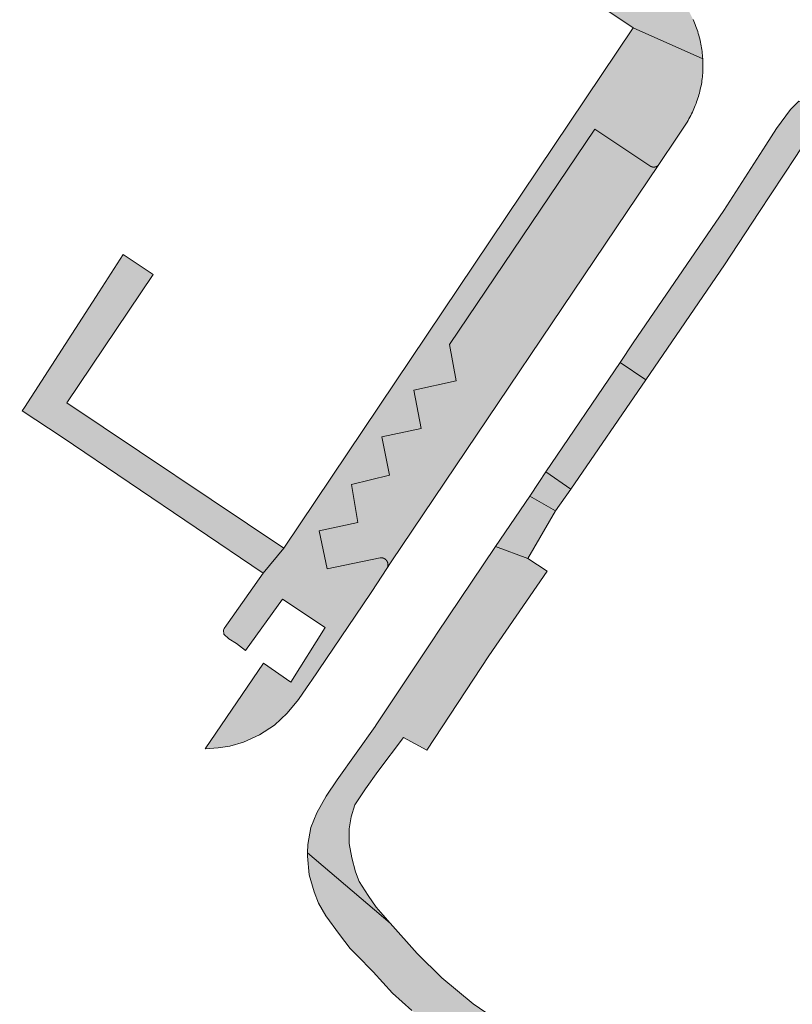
# Model space of a CAD drawing. Extents: x 97094 to 109644, y 463509 to 471969.
# Tile 273 of 362: x 104179 to 104229, y 468913 to 468977. Entities that reach past the tile are written whole.
import ezdxf

# ---------------------------------------------------------------- set-up
doc = ezdxf.new("R2010")
doc.units = 0
doc.layers.add('109 Onkruidbestrijding elementen', color=6, linetype='Continuous', lineweight=20, true_color=0xff00ff)

msp = doc.modelspace()

# ---------------------------------------------------------------- hatches: boundary and pattern name
at = {"layer": '109 Onkruidbestrijding elementen', "true_color": 0xff00ff}
for points in [[(104222.917, 468974.228), (104222.909, 468974.346), (104222.899, 468974.465), (104222.887, 468974.583), (104222.873, 468974.701), (104222.857, 468974.819), (104222.839, 468974.936), (104222.82, 468975.053), (104222.798, 468975.17), (104222.774, 468975.286), (104222.749, 468975.402), (104222.721, 468975.518), (104222.691, 468975.633), (104222.66, 468975.747), (104222.627, 468975.861), (104222.591, 468975.975), (104222.554, 468976.087), (104222.515, 468976.2), (104222.474, 468976.311), (104222.432, 468976.422), (104222.387, 468976.532), (104222.341, 468976.641), (104222.292, 468976.75), (104222.242, 468976.857), (104222.19, 468976.964), (104222.137, 468977.07), (104222.081, 468977.175), (104222.024, 468977.279), (104221.965, 468977.382), (104221.905, 468977.485), (104221.842, 468977.586), (104221.778, 468977.686), (104221.713, 468977.785), (104221.645, 468977.882), (104221.576, 468977.979), (104221.506, 468978.075), (104221.434, 468978.169), (104221.36, 468978.262), (104221.285, 468978.354), (104221.208, 468978.445), (104221.13, 468978.534), (104221.05, 468978.622), (104220.969, 468978.709), (104220.886, 468978.794), (104220.802, 468978.878), (104220.717, 468978.96), (104220.63, 468979.041), (104220.542, 468979.121), (104220.452, 468979.199), (104220.361, 468979.275), (104220.269, 468979.35), (104220.176, 468979.424), (104220.082, 468979.496), (104219.986, 468979.566), (104219.889, 468979.635), (104219.791, 468979.702), (104219.237, 468980.039), (104202.152, 468990.43), (104199.151, 468989.676), (104182.044, 469000), (104166.068, 469009.641), (104165.372, 469012.588), (104164.204, 469013.268), (104164.09, 469013.32), (104163.975, 469013.37), (104163.859, 469013.417), (104163.742, 469013.463), (104163.625, 469013.506), (104163.506, 469013.547), (104163.387, 469013.586), (104163.267, 469013.623), (104163.147, 469013.657), (104163.026, 469013.689), (104162.904, 469013.719), (104162.782, 469013.747), (104162.659, 469013.773), (104162.536, 469013.796), (104160.943, 469011.51), (104163.294, 469011.028), (104164.015, 469008.166), (104177.437, 469000), (104203.514, 468984.134), (104204.486, 468985.581), (104218.438, 468976.213), (104222.917, 468974.228)], [(104222.917, 468974.228), (104218.438, 468976.213), (104195.935, 468942.697), (104194.603, 468941.096), (104192.363, 468937.892), (104192.25, 468937.73), (104192.106, 468937.522), (104192.061, 468937.411), (104192.085, 468937.166), (104192.39, 468936.865), (104192.887, 468936.564), (104193.478, 468936.112), (104195.857, 468939.417), (104198.597, 468937.585), (104196.391, 468934.064), (104194.632, 468935.283), (104190.867, 468929.783), (104190.89, 468929.782), (104191.717, 468929.847), (104192.473, 468929.941), (104193.341, 468930.202), (104194.375, 468930.677), (104195.338, 468931.299), (104196.149, 468932.077), (104196.882, 468932.959), (104197.636, 468934.042), (104197.707, 468934.143), (104201.524, 468939.777), (104201.607, 468939.9), (104202.581, 468941.388), (104202.585, 468941.394), (104202.589, 468941.401), (104202.592, 468941.407), (104202.596, 468941.414), (104202.6, 468941.421), (104202.603, 468941.427), (104202.606, 468941.434), (104202.609, 468941.441), (104202.612, 468941.448), (104202.615, 468941.455), (104202.618, 468941.462), (104202.621, 468941.469), (104202.623, 468941.476), (104202.626, 468941.483), (104202.628, 468941.49), (104202.63, 468941.498), (104202.633, 468941.505), (104202.635, 468941.512), (104202.636, 468941.519), (104202.638, 468941.527), (104202.64, 468941.534), (104202.641, 468941.541), (104202.643, 468941.549), (104202.644, 468941.556), (104202.645, 468941.564), (104202.646, 468941.571), (104202.647, 468941.579), (104202.648, 468941.586), (104202.648, 468941.594), (104202.649, 468941.601), (104202.649, 468941.609), (104202.65, 468941.616), (104202.65, 468941.624), (104202.65, 468941.631), (104202.65, 468941.639), (104202.649, 468941.646), (104202.649, 468941.654), (104202.648, 468941.661), (104202.648, 468941.669), (104202.647, 468941.676), (104202.646, 468941.684), (104202.645, 468941.691), (104202.644, 468941.699), (104202.643, 468941.706), (104202.642, 468941.714), (104202.64, 468941.721), (104202.639, 468941.728), (104202.637, 468941.736), (104202.635, 468941.743), (104202.633, 468941.75), (104202.631, 468941.758), (104202.629, 468941.765), (104202.626, 468941.772), (104202.624, 468941.779), (104202.621, 468941.786), (104202.619, 468941.793), (104202.616, 468941.8), (104202.613, 468941.807), (104202.61, 468941.814), (104202.607, 468941.821), (104202.604, 468941.828), (104202.6, 468941.834), (104202.597, 468941.841), (104202.593, 468941.848), (104202.59, 468941.854), (104202.586, 468941.861), (104202.582, 468941.867), (104202.578, 468941.874), (104202.574, 468941.88), (104202.57, 468941.886), (104202.565, 468941.892), (104202.561, 468941.898), (104202.556, 468941.904), (104202.552, 468941.91), (104202.547, 468941.916), (104202.542, 468941.922), (104202.537, 468941.928), (104202.532, 468941.933), (104202.527, 468941.939), (104202.522, 468941.944), (104202.517, 468941.95), (104202.511, 468941.955), (104202.506, 468941.96), (104202.5, 468941.965), (104202.495, 468941.97), (104202.489, 468941.975), (104202.483, 468941.98), (104202.477, 468941.985), (104202.471, 468941.989), (104202.465, 468941.994), (104202.459, 468941.998), (104202.453, 468942.003), (104202.447, 468942.007), (104202.44, 468942.011), (104202.434, 468942.015), (104202.428, 468942.019), (104202.421, 468942.023), (104202.415, 468942.026), (104202.408, 468942.03), (104202.401, 468942.034), (104202.395, 468942.037), (104202.388, 468942.04), (104202.381, 468942.043), (104202.374, 468942.046), (104202.367, 468942.049), (104202.36, 468942.052), (104202.353, 468942.055), (104202.346, 468942.057), (104202.339, 468942.06), (104202.332, 468942.062), (104202.324, 468942.064), (104202.317, 468942.066), (104202.31, 468942.068), (104202.303, 468942.07), (104202.295, 468942.072), (104202.288, 468942.073), (104202.28, 468942.075), (104202.273, 468942.076), (104202.266, 468942.077), (104202.258, 468942.079), (104202.251, 468942.08), (104202.243, 468942.08), (104202.236, 468942.081), (104202.228, 468942.082), (104202.221, 468942.082), (104202.213, 468942.083), (104202.206, 468942.083), (104202.198, 468942.083), (104202.191, 468942.083), (104202.183, 468942.083), (104202.176, 468942.083), (104202.168, 468942.082), (104202.161, 468942.082), (104202.153, 468942.081), (104198.736, 468941.374), (104198.224, 468943.825), (104200.701, 468944.351), (104200.3, 468946.79), (104202.741, 468947.399), (104202.247, 468949.868), (104204.79, 468950.416), (104204.302, 468952.883), (104207.042, 468953.47), (104206.611, 468955.808), (104215.965, 468969.692), (104219.584, 468967.287), (104219.59, 468967.284), (104219.596, 468967.281), (104219.602, 468967.278), (104219.608, 468967.276), (104219.614, 468967.273), (104219.621, 468967.271), (104219.627, 468967.269), (104219.633, 468967.266), (104219.639, 468967.264), (104219.646, 468967.262), (104219.652, 468967.26), (104219.659, 468967.259), (104219.665, 468967.257), (104219.672, 468967.255), (104219.678, 468967.254), (104219.685, 468967.252), (104219.691, 468967.251), (104219.698, 468967.25), (104219.704, 468967.249), (104219.711, 468967.248), (104219.718, 468967.247), (104219.724, 468967.247), (104219.731, 468967.246), (104219.738, 468967.245), (104219.744, 468967.245), (104219.751, 468967.245), (104219.758, 468967.245), (104219.764, 468967.245), (104219.771, 468967.245), (104219.778, 468967.245), (104219.784, 468967.245), (104219.791, 468967.246), (104219.798, 468967.246), (104219.804, 468967.247), (104219.811, 468967.248), (104219.817, 468967.248), (104219.824, 468967.249), (104219.831, 468967.25), (104219.837, 468967.252), (104219.844, 468967.253), (104219.85, 468967.254), (104219.857, 468967.256), (104219.863, 468967.258), (104219.87, 468967.259), (104219.876, 468967.261), (104219.882, 468967.263), (104219.889, 468967.265), (104219.895, 468967.267), (104219.901, 468967.27), (104219.908, 468967.272), (104219.914, 468967.274), (104219.92, 468967.277), (104219.926, 468967.28), (104219.932, 468967.282), (104219.938, 468967.285), (104219.944, 468967.288), (104219.95, 468967.291), (104219.956, 468967.295), (104219.962, 468967.298), (104219.967, 468967.301), (104219.973, 468967.305), (104219.979, 468967.308), (104219.984, 468967.312), (104219.99, 468967.316), (104219.995, 468967.319), (104220.001, 468967.323), (104220.006, 468967.327), (104220.011, 468967.332), (104220.016, 468967.336), (104220.022, 468967.34), (104220.027, 468967.344), (104220.032, 468967.349), (104220.037, 468967.353), (104220.041, 468967.358), (104220.046, 468967.363), (104220.051, 468967.367), (104220.055, 468967.372), (104220.06, 468967.377), (104220.064, 468967.382), (104220.069, 468967.387), (104220.073, 468967.392), (104220.077, 468967.398), (104220.081, 468967.403), (104221.27, 468969.169), (104221.906, 468970.137), (104221.968, 468970.241), (104222.028, 468970.346), (104222.087, 468970.453), (104222.143, 468970.56), (104222.198, 468970.668), (104222.25, 468970.778), (104222.3, 468970.888), (104222.349, 468970.999), (104222.395, 468971.111), (104222.439, 468971.224), (104222.482, 468971.338), (104222.522, 468971.452), (104222.56, 468971.567), (104222.598, 468971.678), (104222.633, 468971.79), (104222.667, 468971.903), (104222.699, 468972.016), (104222.728, 468972.13), (104222.756, 468972.244), (104222.782, 468972.359), (104222.805, 468972.474), (104222.827, 468972.589), (104222.847, 468972.705), (104222.865, 468972.821), (104222.88, 468972.938), (104222.894, 468973.055), (104222.905, 468973.171), (104222.915, 468973.289), (104222.922, 468973.406), (104222.928, 468973.523), (104222.931, 468973.641), (104222.932, 468973.758), (104222.932, 468973.876), (104222.929, 468973.993), (104222.924, 468974.111), (104222.917, 468974.228)], [(104226.986, 468968.659), (104224.284, 468964.456), (104218.446, 468955.918), (104217.597, 468954.664), (104219.253, 468953.532), (104224.311, 468960.956), (104226.527, 468964.312), (104228.913, 468967.925), (104230.013, 468969.627), (104230.906, 468970.689), (104229.096, 468971.491), (104228.564, 468970.958), (104227.67, 468969.724), (104226.986, 468968.659)], [(104202.581, 468941.388), (104202.861, 468941.821), (104220.081, 468967.403), (104220.077, 468967.398), (104220.073, 468967.392), (104220.069, 468967.387), (104220.064, 468967.382), (104220.06, 468967.377), (104220.055, 468967.372), (104220.051, 468967.367), (104220.046, 468967.363), (104220.041, 468967.358), (104220.037, 468967.353), (104220.032, 468967.349), (104220.027, 468967.344), (104220.022, 468967.34), (104220.016, 468967.336), (104220.011, 468967.332), (104220.006, 468967.327), (104220.001, 468967.323), (104219.995, 468967.319), (104219.99, 468967.316), (104219.984, 468967.312), (104219.979, 468967.308), (104219.973, 468967.305), (104219.967, 468967.301), (104219.962, 468967.298), (104219.956, 468967.295), (104219.95, 468967.291), (104219.944, 468967.288), (104219.938, 468967.285), (104219.932, 468967.282), (104219.926, 468967.28), (104219.92, 468967.277), (104219.914, 468967.274), (104219.908, 468967.272), (104219.901, 468967.27), (104219.895, 468967.267), (104219.889, 468967.265), (104219.882, 468967.263), (104219.876, 468967.261), (104219.87, 468967.259), (104219.863, 468967.258), (104219.857, 468967.256), (104219.85, 468967.254), (104219.844, 468967.253), (104219.837, 468967.252), (104219.831, 468967.25), (104219.824, 468967.249), (104219.817, 468967.248), (104219.811, 468967.248), (104219.804, 468967.247), (104219.798, 468967.246), (104219.791, 468967.246), (104219.784, 468967.245), (104219.778, 468967.245), (104219.771, 468967.245), (104219.764, 468967.245), (104219.758, 468967.245), (104219.751, 468967.245), (104219.744, 468967.245), (104219.738, 468967.245), (104219.731, 468967.246), (104219.724, 468967.247), (104219.718, 468967.247), (104219.711, 468967.248), (104219.704, 468967.249), (104219.698, 468967.25), (104219.691, 468967.251), (104219.685, 468967.252), (104219.678, 468967.254), (104219.672, 468967.255), (104219.665, 468967.257), (104219.659, 468967.259), (104219.652, 468967.26), (104219.646, 468967.262), (104219.639, 468967.264), (104219.633, 468967.266), (104219.627, 468967.269), (104219.621, 468967.271), (104219.614, 468967.273), (104219.608, 468967.276), (104219.602, 468967.278), (104219.596, 468967.281), (104219.59, 468967.284), (104219.584, 468967.287), (104215.965, 468969.692), (104206.611, 468955.808), (104207.042, 468953.47), (104204.302, 468952.883), (104204.79, 468950.416), (104202.247, 468949.868), (104202.741, 468947.399), (104200.3, 468946.79), (104200.701, 468944.351), (104198.224, 468943.825), (104198.736, 468941.374), (104202.153, 468942.081), (104202.161, 468942.082), (104202.168, 468942.082), (104202.176, 468942.083), (104202.183, 468942.083), (104202.191, 468942.083), (104202.198, 468942.083), (104202.206, 468942.083), (104202.213, 468942.083), (104202.221, 468942.082), (104202.228, 468942.082), (104202.236, 468942.081), (104202.243, 468942.08), (104202.251, 468942.08), (104202.258, 468942.079), (104202.266, 468942.077), (104202.273, 468942.076), (104202.28, 468942.075), (104202.288, 468942.073), (104202.295, 468942.072), (104202.303, 468942.07), (104202.31, 468942.068), (104202.317, 468942.066), (104202.324, 468942.064), (104202.332, 468942.062), (104202.339, 468942.06), (104202.346, 468942.057), (104202.353, 468942.055), (104202.36, 468942.052), (104202.367, 468942.049), (104202.374, 468942.046), (104202.381, 468942.043), (104202.388, 468942.04), (104202.395, 468942.037), (104202.401, 468942.034), (104202.408, 468942.03), (104202.415, 468942.026), (104202.421, 468942.023), (104202.428, 468942.019), (104202.434, 468942.015), (104202.44, 468942.011), (104202.447, 468942.007), (104202.453, 468942.003), (104202.459, 468941.998), (104202.465, 468941.994), (104202.471, 468941.989), (104202.477, 468941.985), (104202.483, 468941.98), (104202.489, 468941.975), (104202.495, 468941.97), (104202.5, 468941.965), (104202.506, 468941.96), (104202.511, 468941.955), (104202.517, 468941.95), (104202.522, 468941.944), (104202.527, 468941.939), (104202.532, 468941.933), (104202.537, 468941.928), (104202.542, 468941.922), (104202.547, 468941.916), (104202.552, 468941.91), (104202.556, 468941.904), (104202.561, 468941.898), (104202.565, 468941.892), (104202.57, 468941.886), (104202.574, 468941.88), (104202.578, 468941.874), (104202.582, 468941.867), (104202.586, 468941.861), (104202.59, 468941.854), (104202.593, 468941.848), (104202.597, 468941.841), (104202.6, 468941.834), (104202.604, 468941.828), (104202.607, 468941.821), (104202.61, 468941.814), (104202.613, 468941.807), (104202.616, 468941.8), (104202.619, 468941.793), (104202.621, 468941.786), (104202.624, 468941.779), (104202.626, 468941.772), (104202.629, 468941.765), (104202.631, 468941.758), (104202.633, 468941.75), (104202.635, 468941.743), (104202.637, 468941.736), (104202.639, 468941.728), (104202.64, 468941.721), (104202.642, 468941.714), (104202.643, 468941.706), (104202.644, 468941.699), (104202.645, 468941.691), (104202.646, 468941.684), (104202.647, 468941.676), (104202.648, 468941.669), (104202.648, 468941.661), (104202.649, 468941.654), (104202.649, 468941.646), (104202.65, 468941.639), (104202.65, 468941.631), (104202.65, 468941.624), (104202.65, 468941.616), (104202.649, 468941.609), (104202.649, 468941.601), (104202.648, 468941.594), (104202.648, 468941.586), (104202.647, 468941.579), (104202.646, 468941.571), (104202.645, 468941.564), (104202.644, 468941.556), (104202.643, 468941.549), (104202.641, 468941.541), (104202.64, 468941.534), (104202.638, 468941.527), (104202.636, 468941.519), (104202.635, 468941.512), (104202.633, 468941.505), (104202.63, 468941.498), (104202.628, 468941.49), (104202.626, 468941.483), (104202.623, 468941.476), (104202.621, 468941.469), (104202.618, 468941.462), (104202.615, 468941.455), (104202.612, 468941.448), (104202.609, 468941.441), (104202.606, 468941.434), (104202.603, 468941.427), (104202.6, 468941.421), (104202.596, 468941.414), (104202.592, 468941.407), (104202.589, 468941.401), (104202.585, 468941.394), (104202.581, 468941.388)], [(104181.659, 468949.85), (104194.603, 468941.096), (104195.935, 468942.697), (104181.978, 468952.068), (104187.519, 468960.321), (104185.597, 468961.612), (104184.048, 468959.211), (104179.239, 468951.754), (104179.101, 468951.555), (104181.659, 468949.85)], [(104214.431, 468946.503), (104219.253, 468953.532), (104217.597, 468954.664), (104212.819, 468947.606), (104214.431, 468946.503)], [(104213.445, 468945.104), (104214.431, 468946.503), (104212.819, 468947.606), (104212.362, 468946.931), (104211.772, 468946.056), (104213.445, 468945.104)], [(104213.445, 468945.104), (104211.772, 468946.056), (104209.577, 468942.803), (104211.657, 468942.038), (104213.445, 468945.104)], [(104202.778, 468918.552), (104201.892, 468919.581), (104201.369, 468920.317), (104200.801, 468921.238), (104200.55, 468921.843), (104200.318, 468922.755), (104200.151, 468923.667), (104200.138, 468924.624), (104200.27, 468925.391), (104200.521, 468926.176), (104201.203, 468927.189), (104201.995, 468928.307), (104203.65, 468930.507), (104205.158, 468929.686), (104209.14, 468935.766), (104210.898, 468938.316), (104212.905, 468941.227), (104211.657, 468942.038), (104209.577, 468942.803), (104205.774, 468937.165), (104205.662, 468936.996), (104201.892, 468931.31), (104201.828, 468931.22), (104199.378, 468927.772), (104198.666, 468926.731), (104198.076, 468925.652), (104197.681, 468924.717), (104197.487, 468923.61), (104197.465, 468923.065), (104202.778, 468918.552)], [(104280.064, 468871.434), (104279.655, 468871.634), (104277.798, 468872.541), (104273.538, 468874.644), (104261.95, 468881.749), (104247.279, 468890.427), (104232.928, 468898.979), (104224.824, 468903.641), (104218.673, 468907.132), (104215.683, 468908.92), (104211.049, 468911.358), (104208.128, 468913.347), (104206.123, 468915.016), (104204.531, 468916.581), (104202.778, 468918.552), (104197.465, 468923.065), (104197.456, 468922.85), (104197.566, 468921.649), (104197.901, 468920.557), (104198.179, 468919.842), (104198.648, 468919.02), (104199.526, 468917.812), (104200.214, 468916.923), (104200.652, 468916.492), (104201.692, 468915.399), (104202.948, 468914.034), (104204.182, 468912.927), (104205.769, 468911.616), (104207.313, 468910.565), (104209.213, 468909.371), (104211.27, 468908.055), (104214.108, 468906.361), (104217.852, 468904.181), (104223.607, 468900.831), (104226.323, 468899.25), (104246.425, 468887.374), (104265.977, 468875.919), (104284.694, 468865.006), (104300.467, 468855.647), (104300.631, 468855.551), (104302.239, 468858.122), (104283.931, 468869.009), (104280.538, 468871.201), (104280.064, 468871.434)]]:
    msp.add_hatch(color=6, dxfattribs=at).paths.add_polyline_path(points)

# ---------------------------------------------------------------- linework, layer by layer
at = {"layer": '109 Onkruidbestrijding elementen', "color": 3, "true_color": 0x00ff00}
for points in [[(104204.486, 468985.581), (104218.438, 468976.213), (104222.917, 468974.228), (104222.917, 468974.228), (104222.909, 468974.346), (104222.899, 468974.465), (104222.887, 468974.583), (104222.873, 468974.701), (104222.857, 468974.819), (104222.839, 468974.936), (104222.82, 468975.053), (104222.798, 468975.17), (104222.774, 468975.286), (104222.749, 468975.402), (104222.721, 468975.518), (104222.691, 468975.633), (104222.66, 468975.747), (104222.627, 468975.861), (104222.591, 468975.975), (104222.554, 468976.087), (104222.515, 468976.2), (104222.474, 468976.311), (104222.432, 468976.422), (104222.387, 468976.532), (104222.341, 468976.641), (104222.292, 468976.75)], [(104211.049, 468911.358), (104208.128, 468913.347), (104206.123, 468915.016), (104204.531, 468916.581), (104202.778, 468918.552), (104197.465, 468923.065), (104197.456, 468922.85), (104197.566, 468921.649), (104197.901, 468920.557), (104198.179, 468919.842), (104198.648, 468919.02), (104199.526, 468917.812), (104200.214, 468916.923), (104200.652, 468916.492), (104201.692, 468915.399), (104202.948, 468914.034), (104204.182, 468912.927)]]:
    msp.add_lwpolyline(points, dxfattribs=at)
for points in [[(104222.917, 468974.228), (104218.438, 468976.213), (104195.935, 468942.697), (104194.603, 468941.096), (104192.363, 468937.892), (104192.25, 468937.73), (104192.106, 468937.522), (104192.061, 468937.411), (104192.085, 468937.166), (104192.39, 468936.865), (104192.887, 468936.564), (104193.478, 468936.112), (104195.857, 468939.417), (104198.597, 468937.585), (104196.391, 468934.064), (104194.632, 468935.283), (104190.867, 468929.783), (104190.89, 468929.782), (104191.717, 468929.847), (104192.473, 468929.941), (104193.341, 468930.202), (104194.375, 468930.677), (104195.338, 468931.299), (104196.149, 468932.077), (104196.882, 468932.959), (104197.636, 468934.042), (104197.707, 468934.143), (104201.524, 468939.777), (104201.607, 468939.9), (104202.581, 468941.388), (104202.585, 468941.394), (104202.589, 468941.401), (104202.592, 468941.407), (104202.596, 468941.414), (104202.6, 468941.421), (104202.603, 468941.427), (104202.606, 468941.434), (104202.609, 468941.441), (104202.612, 468941.448), (104202.615, 468941.455), (104202.618, 468941.462), (104202.621, 468941.469), (104202.623, 468941.476), (104202.626, 468941.483), (104202.628, 468941.49), (104202.63, 468941.498), (104202.633, 468941.505), (104202.635, 468941.512), (104202.636, 468941.519), (104202.638, 468941.527), (104202.64, 468941.534), (104202.641, 468941.541), (104202.643, 468941.549), (104202.644, 468941.556), (104202.645, 468941.564), (104202.646, 468941.571), (104202.647, 468941.579), (104202.648, 468941.586), (104202.648, 468941.594), (104202.649, 468941.601), (104202.649, 468941.609), (104202.65, 468941.616), (104202.65, 468941.624), (104202.65, 468941.631), (104202.65, 468941.639), (104202.649, 468941.646), (104202.649, 468941.654), (104202.648, 468941.661), (104202.648, 468941.669), (104202.647, 468941.676), (104202.646, 468941.684), (104202.645, 468941.691), (104202.644, 468941.699), (104202.643, 468941.706), (104202.642, 468941.714), (104202.64, 468941.721), (104202.639, 468941.728), (104202.637, 468941.736), (104202.635, 468941.743), (104202.633, 468941.75), (104202.631, 468941.758), (104202.629, 468941.765), (104202.626, 468941.772), (104202.624, 468941.779), (104202.621, 468941.786), (104202.619, 468941.793), (104202.616, 468941.8), (104202.613, 468941.807), (104202.61, 468941.814), (104202.607, 468941.821), (104202.604, 468941.828), (104202.6, 468941.834), (104202.597, 468941.841), (104202.593, 468941.848), (104202.59, 468941.854), (104202.586, 468941.861), (104202.582, 468941.867), (104202.578, 468941.874), (104202.574, 468941.88), (104202.57, 468941.886), (104202.565, 468941.892), (104202.561, 468941.898), (104202.556, 468941.904), (104202.552, 468941.91), (104202.547, 468941.916), (104202.542, 468941.922), (104202.537, 468941.928), (104202.532, 468941.933), (104202.527, 468941.939), (104202.522, 468941.944), (104202.517, 468941.95), (104202.511, 468941.955), (104202.506, 468941.96), (104202.5, 468941.965), (104202.495, 468941.97), (104202.489, 468941.975), (104202.483, 468941.98), (104202.477, 468941.985), (104202.471, 468941.989), (104202.465, 468941.994), (104202.459, 468941.998), (104202.453, 468942.003), (104202.447, 468942.007), (104202.44, 468942.011), (104202.434, 468942.015), (104202.428, 468942.019), (104202.421, 468942.023), (104202.415, 468942.026), (104202.408, 468942.03), (104202.401, 468942.034), (104202.395, 468942.037), (104202.388, 468942.04), (104202.381, 468942.043), (104202.374, 468942.046), (104202.367, 468942.049), (104202.36, 468942.052), (104202.353, 468942.055), (104202.346, 468942.057), (104202.339, 468942.06), (104202.332, 468942.062), (104202.324, 468942.064), (104202.317, 468942.066), (104202.31, 468942.068), (104202.303, 468942.07), (104202.295, 468942.072), (104202.288, 468942.073), (104202.28, 468942.075), (104202.273, 468942.076), (104202.266, 468942.077), (104202.258, 468942.079), (104202.251, 468942.08), (104202.243, 468942.08), (104202.236, 468942.081), (104202.228, 468942.082), (104202.221, 468942.082), (104202.213, 468942.083), (104202.206, 468942.083), (104202.198, 468942.083), (104202.191, 468942.083), (104202.183, 468942.083), (104202.176, 468942.083), (104202.168, 468942.082), (104202.161, 468942.082), (104202.153, 468942.081), (104198.736, 468941.374), (104198.224, 468943.825), (104200.701, 468944.351), (104200.3, 468946.79), (104202.741, 468947.399), (104202.247, 468949.868), (104204.79, 468950.416), (104204.302, 468952.883), (104207.042, 468953.47), (104206.611, 468955.808), (104215.965, 468969.692), (104219.584, 468967.287), (104219.59, 468967.284), (104219.596, 468967.281), (104219.602, 468967.278), (104219.608, 468967.276), (104219.614, 468967.273), (104219.621, 468967.271), (104219.627, 468967.269), (104219.633, 468967.266), (104219.639, 468967.264), (104219.646, 468967.262), (104219.652, 468967.26), (104219.659, 468967.259), (104219.665, 468967.257), (104219.672, 468967.255), (104219.678, 468967.254), (104219.685, 468967.252), (104219.691, 468967.251), (104219.698, 468967.25), (104219.704, 468967.249), (104219.711, 468967.248), (104219.718, 468967.247), (104219.724, 468967.247), (104219.731, 468967.246), (104219.738, 468967.245), (104219.744, 468967.245), (104219.751, 468967.245), (104219.758, 468967.245), (104219.764, 468967.245), (104219.771, 468967.245), (104219.778, 468967.245), (104219.784, 468967.245), (104219.791, 468967.246), (104219.798, 468967.246), (104219.804, 468967.247), (104219.811, 468967.248), (104219.817, 468967.248), (104219.824, 468967.249), (104219.831, 468967.25), (104219.837, 468967.252), (104219.844, 468967.253), (104219.85, 468967.254), (104219.857, 468967.256), (104219.863, 468967.258), (104219.87, 468967.259), (104219.876, 468967.261), (104219.882, 468967.263), (104219.889, 468967.265), (104219.895, 468967.267), (104219.901, 468967.27), (104219.908, 468967.272), (104219.914, 468967.274), (104219.92, 468967.277), (104219.926, 468967.28), (104219.932, 468967.282), (104219.938, 468967.285), (104219.944, 468967.288), (104219.95, 468967.291), (104219.956, 468967.295), (104219.962, 468967.298), (104219.967, 468967.301), (104219.973, 468967.305), (104219.979, 468967.308), (104219.984, 468967.312), (104219.99, 468967.316), (104219.995, 468967.319), (104220.001, 468967.323), (104220.006, 468967.327), (104220.011, 468967.332), (104220.016, 468967.336), (104220.022, 468967.34), (104220.027, 468967.344), (104220.032, 468967.349), (104220.037, 468967.353), (104220.041, 468967.358), (104220.046, 468967.363), (104220.051, 468967.367), (104220.055, 468967.372), (104220.06, 468967.377), (104220.064, 468967.382), (104220.069, 468967.387), (104220.073, 468967.392), (104220.077, 468967.398), (104220.081, 468967.403), (104221.27, 468969.169), (104221.906, 468970.137), (104221.968, 468970.241), (104222.028, 468970.346), (104222.087, 468970.453), (104222.143, 468970.56), (104222.198, 468970.668), (104222.25, 468970.778), (104222.3, 468970.888), (104222.349, 468970.999), (104222.395, 468971.111), (104222.439, 468971.224), (104222.482, 468971.338), (104222.522, 468971.452), (104222.56, 468971.567), (104222.598, 468971.678), (104222.633, 468971.79), (104222.667, 468971.903), (104222.699, 468972.016), (104222.728, 468972.13), (104222.756, 468972.244), (104222.782, 468972.359), (104222.805, 468972.474), (104222.827, 468972.589), (104222.847, 468972.705), (104222.865, 468972.821), (104222.88, 468972.938), (104222.894, 468973.055), (104222.905, 468973.171), (104222.915, 468973.289), (104222.922, 468973.406), (104222.928, 468973.523), (104222.931, 468973.641), (104222.932, 468973.758), (104222.932, 468973.876), (104222.929, 468973.993), (104222.924, 468974.111), (104222.917, 468974.228)], [(104226.986, 468968.659), (104224.284, 468964.456), (104218.446, 468955.918), (104217.597, 468954.664), (104219.253, 468953.532), (104224.311, 468960.956), (104226.527, 468964.312), (104228.913, 468967.925), (104230.013, 468969.627), (104230.906, 468970.689), (104229.096, 468971.491), (104228.564, 468970.958), (104227.67, 468969.724), (104226.986, 468968.659)], [(104202.581, 468941.388), (104202.861, 468941.821), (104220.081, 468967.403), (104220.077, 468967.398), (104220.073, 468967.392), (104220.069, 468967.387), (104220.064, 468967.382), (104220.06, 468967.377), (104220.055, 468967.372), (104220.051, 468967.367), (104220.046, 468967.363), (104220.041, 468967.358), (104220.037, 468967.353), (104220.032, 468967.349), (104220.027, 468967.344), (104220.022, 468967.34), (104220.016, 468967.336), (104220.011, 468967.332), (104220.006, 468967.327), (104220.001, 468967.323), (104219.995, 468967.319), (104219.99, 468967.316), (104219.984, 468967.312), (104219.979, 468967.308), (104219.973, 468967.305), (104219.967, 468967.301), (104219.962, 468967.298), (104219.956, 468967.295), (104219.95, 468967.291), (104219.944, 468967.288), (104219.938, 468967.285), (104219.932, 468967.282), (104219.926, 468967.28), (104219.92, 468967.277), (104219.914, 468967.274), (104219.908, 468967.272), (104219.901, 468967.27), (104219.895, 468967.267), (104219.889, 468967.265), (104219.882, 468967.263), (104219.876, 468967.261), (104219.87, 468967.259), (104219.863, 468967.258), (104219.857, 468967.256), (104219.85, 468967.254), (104219.844, 468967.253), (104219.837, 468967.252), (104219.831, 468967.25), (104219.824, 468967.249), (104219.817, 468967.248), (104219.811, 468967.248), (104219.804, 468967.247), (104219.798, 468967.246), (104219.791, 468967.246), (104219.784, 468967.245), (104219.778, 468967.245), (104219.771, 468967.245), (104219.764, 468967.245), (104219.758, 468967.245), (104219.751, 468967.245), (104219.744, 468967.245), (104219.738, 468967.245), (104219.731, 468967.246), (104219.724, 468967.247), (104219.718, 468967.247), (104219.711, 468967.248), (104219.704, 468967.249), (104219.698, 468967.25), (104219.691, 468967.251), (104219.685, 468967.252), (104219.678, 468967.254), (104219.672, 468967.255), (104219.665, 468967.257), (104219.659, 468967.259), (104219.652, 468967.26), (104219.646, 468967.262), (104219.639, 468967.264), (104219.633, 468967.266), (104219.627, 468967.269), (104219.621, 468967.271), (104219.614, 468967.273), (104219.608, 468967.276), (104219.602, 468967.278), (104219.596, 468967.281), (104219.59, 468967.284), (104219.584, 468967.287), (104215.965, 468969.692), (104206.611, 468955.808), (104207.042, 468953.47), (104204.302, 468952.883), (104204.79, 468950.416), (104202.247, 468949.868), (104202.741, 468947.399), (104200.3, 468946.79), (104200.701, 468944.351), (104198.224, 468943.825), (104198.736, 468941.374), (104202.153, 468942.081), (104202.161, 468942.082), (104202.168, 468942.082), (104202.176, 468942.083), (104202.183, 468942.083), (104202.191, 468942.083), (104202.198, 468942.083), (104202.206, 468942.083), (104202.213, 468942.083), (104202.221, 468942.082), (104202.228, 468942.082), (104202.236, 468942.081), (104202.243, 468942.08), (104202.251, 468942.08), (104202.258, 468942.079), (104202.266, 468942.077), (104202.273, 468942.076), (104202.28, 468942.075), (104202.288, 468942.073), (104202.295, 468942.072), (104202.303, 468942.07), (104202.31, 468942.068), (104202.317, 468942.066), (104202.324, 468942.064), (104202.332, 468942.062), (104202.339, 468942.06), (104202.346, 468942.057), (104202.353, 468942.055), (104202.36, 468942.052), (104202.367, 468942.049), (104202.374, 468942.046), (104202.381, 468942.043), (104202.388, 468942.04), (104202.395, 468942.037), (104202.401, 468942.034), (104202.408, 468942.03), (104202.415, 468942.026), (104202.421, 468942.023), (104202.428, 468942.019), (104202.434, 468942.015), (104202.44, 468942.011), (104202.447, 468942.007), (104202.453, 468942.003), (104202.459, 468941.998), (104202.465, 468941.994), (104202.471, 468941.989), (104202.477, 468941.985), (104202.483, 468941.98), (104202.489, 468941.975), (104202.495, 468941.97), (104202.5, 468941.965), (104202.506, 468941.96), (104202.511, 468941.955), (104202.517, 468941.95), (104202.522, 468941.944), (104202.527, 468941.939), (104202.532, 468941.933), (104202.537, 468941.928), (104202.542, 468941.922), (104202.547, 468941.916), (104202.552, 468941.91), (104202.556, 468941.904), (104202.561, 468941.898), (104202.565, 468941.892), (104202.57, 468941.886), (104202.574, 468941.88), (104202.578, 468941.874), (104202.582, 468941.867), (104202.586, 468941.861), (104202.59, 468941.854), (104202.593, 468941.848), (104202.597, 468941.841), (104202.6, 468941.834), (104202.604, 468941.828), (104202.607, 468941.821), (104202.61, 468941.814), (104202.613, 468941.807), (104202.616, 468941.8), (104202.619, 468941.793), (104202.621, 468941.786), (104202.624, 468941.779), (104202.626, 468941.772), (104202.629, 468941.765), (104202.631, 468941.758), (104202.633, 468941.75), (104202.635, 468941.743), (104202.637, 468941.736), (104202.639, 468941.728), (104202.64, 468941.721), (104202.642, 468941.714), (104202.643, 468941.706), (104202.644, 468941.699), (104202.645, 468941.691), (104202.646, 468941.684), (104202.647, 468941.676), (104202.648, 468941.669), (104202.648, 468941.661), (104202.649, 468941.654), (104202.649, 468941.646), (104202.65, 468941.639), (104202.65, 468941.631), (104202.65, 468941.624), (104202.65, 468941.616), (104202.649, 468941.609), (104202.649, 468941.601), (104202.648, 468941.594), (104202.648, 468941.586), (104202.647, 468941.579), (104202.646, 468941.571), (104202.645, 468941.564), (104202.644, 468941.556), (104202.643, 468941.549), (104202.641, 468941.541), (104202.64, 468941.534), (104202.638, 468941.527), (104202.636, 468941.519), (104202.635, 468941.512), (104202.633, 468941.505), (104202.63, 468941.498), (104202.628, 468941.49), (104202.626, 468941.483), (104202.623, 468941.476), (104202.621, 468941.469), (104202.618, 468941.462), (104202.615, 468941.455), (104202.612, 468941.448), (104202.609, 468941.441), (104202.606, 468941.434), (104202.603, 468941.427), (104202.6, 468941.421), (104202.596, 468941.414), (104202.592, 468941.407), (104202.589, 468941.401), (104202.585, 468941.394), (104202.581, 468941.388)], [(104181.659, 468949.85), (104194.603, 468941.096), (104195.935, 468942.697), (104181.978, 468952.068), (104187.519, 468960.321), (104185.597, 468961.612), (104184.048, 468959.211), (104179.239, 468951.754), (104179.101, 468951.555), (104181.659, 468949.85)], [(104214.431, 468946.503), (104219.253, 468953.532), (104217.597, 468954.664), (104212.819, 468947.606), (104214.431, 468946.503)], [(104213.445, 468945.104), (104214.431, 468946.503), (104212.819, 468947.606), (104212.362, 468946.931), (104211.772, 468946.056), (104213.445, 468945.104)], [(104213.445, 468945.104), (104211.772, 468946.056), (104209.577, 468942.803), (104211.657, 468942.038), (104213.445, 468945.104)], [(104202.778, 468918.552), (104201.892, 468919.581), (104201.369, 468920.317), (104200.801, 468921.238), (104200.55, 468921.843), (104200.318, 468922.755), (104200.151, 468923.667), (104200.138, 468924.624), (104200.27, 468925.391), (104200.521, 468926.176), (104201.203, 468927.189), (104201.995, 468928.307), (104203.65, 468930.507), (104205.158, 468929.686), (104209.14, 468935.766), (104210.898, 468938.316), (104212.905, 468941.227), (104211.657, 468942.038), (104209.577, 468942.803), (104205.774, 468937.165), (104205.662, 468936.996), (104201.892, 468931.31), (104201.828, 468931.22), (104199.378, 468927.772), (104198.666, 468926.731), (104198.076, 468925.652), (104197.681, 468924.717), (104197.487, 468923.61), (104197.465, 468923.065), (104202.778, 468918.552)]]:
    msp.add_lwpolyline(points, close=True, dxfattribs=at)

doc.saveas('drawing.dxf')
